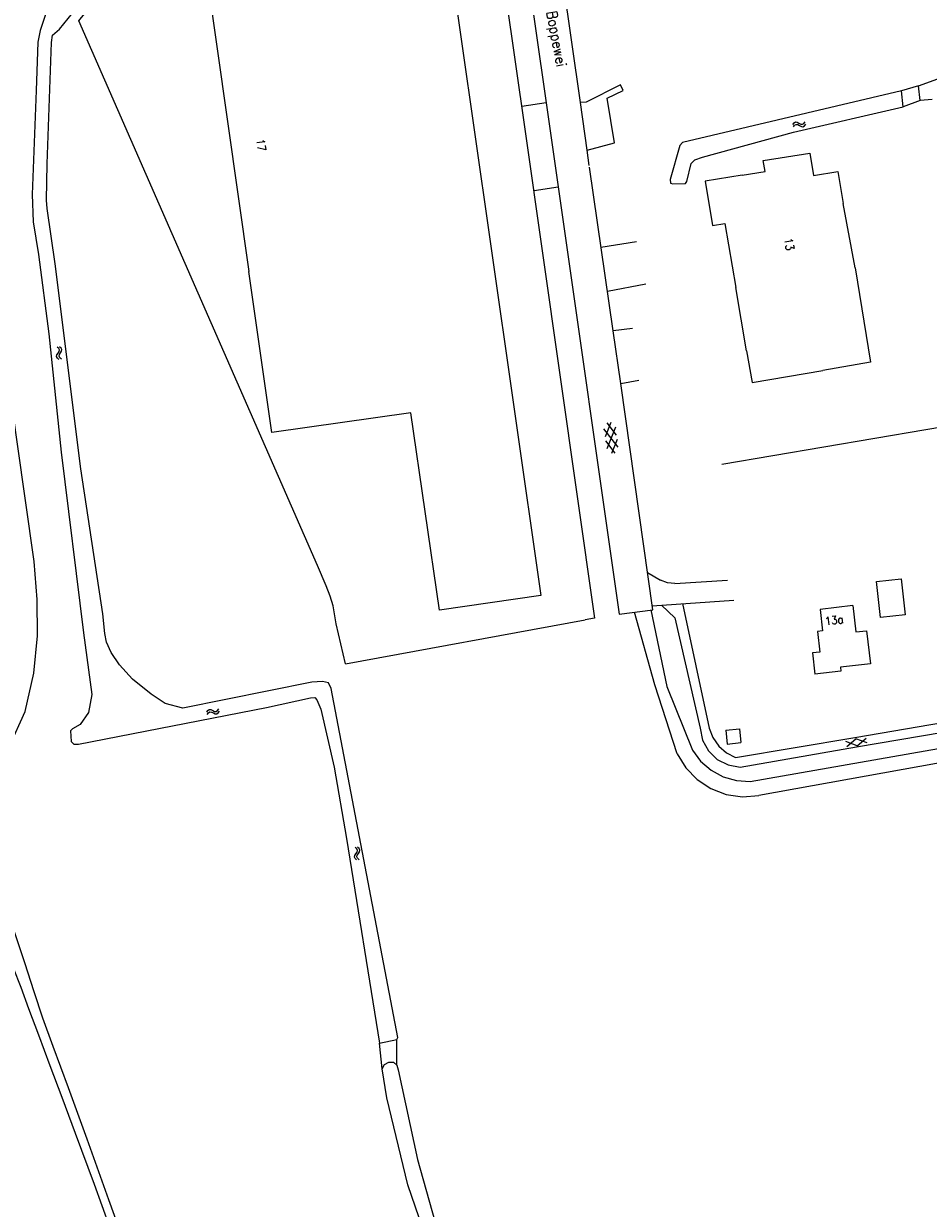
# Model space of a CAD drawing. Header units: metres. Extents: x 189705 to 199106, y 581686 to 588448.
# Tile 314 of 555: x 196663 to 196843, y 585113 to 585349. Entities that reach past the tile are written whole.
import ezdxf

# ---------------------------------------------------------------- set-up
doc = ezdxf.new("R2010")
doc.units = ezdxf.units.M
doc.layers.add('B-WA-OG-GBKN-G', color=7, linetype='Continuous', lineweight=18)
doc.styles.add('Style-STANDARD', font='STANDARD.shx')

msp = doc.modelspace()

# ---------------------------------------------------------------- linework, layer by layer
at = {"layer": 'B-WA-OG-GBKN-G'}
for p, q in [((196816.464, 585328.798), (196816.71, 585329.124)), ((196816.569, 585328.313), (196816.817, 585328.637)), ((196816.71, 585329.124), (196816.988, 585329.296)), ((196816.817, 585328.637), (196817.097, 585328.807)), ((196816.988, 585329.296), (196817.324, 585329.257)), ((196817.097, 585328.807), (196817.421, 585328.771)), ((196817.324, 585329.257), (196817.683, 585329.066)), ((196817.421, 585328.771), (196817.79, 585328.581)), ((196817.683, 585329.066), (196818.044, 585328.875)), ((196817.79, 585328.581), (196818.149, 585328.388)), ((196818.044, 585328.875), (196818.371, 585328.835)), ((196818.149, 585328.388), (196818.476, 585328.347)), ((196818.371, 585328.835), (196818.659, 585329.009)), ((196818.476, 585328.347), (196818.764, 585328.523)), ((196818.659, 585329.009), (196818.906, 585329.334)), ((196818.764, 585328.523), (196819.011, 585328.849)), ((196669.921, 585282.564), (196669.983, 585282.897)), ((196670.074, 585282.274), (196669.921, 585282.564)), ((196669.983, 585282.897), (196670.199, 585283.242)), ((196670.324, 585284.211), (196670.016, 585284.48)), ((196670.382, 585282.007), (196670.074, 585282.274)), ((196670.199, 585283.242), (196670.414, 585283.589)), ((196670.477, 585283.912), (196670.324, 585284.211)), ((196670.414, 585283.589), (196670.477, 585283.912)), ((196670.417, 585282.639), (196670.476, 585282.959)), ((196670.568, 585282.347), (196670.417, 585282.639)), ((196670.476, 585282.959), (196670.69, 585283.314)), ((196670.815, 585284.282), (196670.508, 585284.551)), ((196670.873, 585282.078), (196670.568, 585282.347)), ((196670.69, 585283.314), (196670.908, 585283.66)), ((196670.971, 585283.983), (196670.815, 585284.282)), ((196670.908, 585283.66), (196670.971, 585283.983)), ((196781.706, 585264.56), (196778.866, 585268.176)), ((196780.224, 585269.464), (196779.088, 585266.63)), ((196781.142, 585268.502), (196779.431, 585264.236)), ((196781.363, 585266.958), (196779.479, 585269.358)), ((196781.095, 585263.376), (196779.21, 585265.775)), ((196781.485, 585266.1), (196780.35, 585263.27)), ((196699.784, 585211.789), (196700.014, 585212.125)), ((196699.912, 585211.309), (196700.144, 585211.644)), ((196700.014, 585212.125), (196700.284, 585212.311)), ((196700.144, 585211.644), (196700.416, 585211.828)), ((196700.284, 585212.311), (196700.622, 585212.288)), ((196700.416, 585211.828), (196700.741, 585211.806)), ((196700.622, 585212.288), (196700.989, 585212.114)), ((196700.741, 585211.806), (196701.119, 585211.634)), ((196700.989, 585212.114), (196701.359, 585211.94)), ((196701.119, 585211.634), (196701.487, 585211.458)), ((196701.359, 585211.94), (196701.687, 585211.915)), ((196701.687, 585211.915), (196701.966, 585212.103)), ((196701.815, 585211.433), (196702.094, 585211.623)), ((196701.966, 585212.103), (196702.198, 585212.44)), ((196702.094, 585211.623), (196702.326, 585211.96)), ((196701.487, 585211.458), (196701.815, 585211.433)), ((196829.259, 585205.104), (196827.038, 585205.922)), ((196827.204, 585204.968), (196829.02, 585206.481)), ((196831.24, 585205.665), (196829.02, 585206.481)), ((196829.259, 585205.104), (196831.075, 585206.618)), ((196729.177, 585182.918), (196729.251, 585183.248)), ((196729.251, 585183.248), (196729.479, 585183.585)), ((196729.638, 585184.55), (196729.34, 585184.83)), ((196729.479, 585183.585), (196729.706, 585183.924)), ((196729.781, 585184.245), (196729.638, 585184.55)), ((196729.674, 585182.975), (196729.745, 585183.294)), ((196729.706, 585183.924), (196729.781, 585184.245)), ((196729.745, 585183.294), (196729.972, 585183.641)), ((196730.132, 585184.603), (196729.834, 585184.883)), ((196729.972, 585183.641), (196730.202, 585183.978)), ((196730.277, 585184.298), (196730.132, 585184.603)), ((196730.202, 585183.978), (196730.277, 585184.298)), ((196729.319, 585182.623), (196729.177, 585182.918)), ((196729.617, 585182.345), (196729.319, 585182.623)), ((196729.815, 585182.679), (196729.674, 585182.975)), ((196730.111, 585182.398), (196729.815, 585182.679))]:
    msp.add_line(p, q, dxfattribs=at)
at = {"layer": 'B-WA-OG-GBKN-G', "flags": 128}
for points in [[(196754.115, 585425.829), (196754.9, 585420.378), (196756, 585412.474), (196759.556, 585387.801), (196760.997, 585377.535), (196767.352, 585333.093), (196769.737, 585316.371), (196781.883, 585231.288)], [(196753.424, 585395.449), (196763.175, 585327.387)], [(196775.924, 585320.611), (196775.547, 585323.666), (196774.2, 585333.165), (196767.228, 585381.742), (196765.557, 585393.324)], [(196841.476, 585336.465), (196847.502, 585338.682), (196848.113, 585339.243), (196848.366, 585340.255), (196848.247, 585348.7), (196848.565, 585354.035), (196849, 585360.518), (196850.175, 585366.255), (196851.611, 585374.67), (196851.457, 585375.594), (196849.686, 585377.111), (196846.299, 585380.076), (196843.32, 585383.4), (196840.199, 585387.497)], [(196721.842, 585240.978), (196674.323, 585349.406), (196697.29, 585377.772)], [(196747.523, 585366.195), (196756.065, 585306.394), (196766.264, 585235), (196746.128, 585232.081), (196740.432, 585271.403)], [(196699.669, 585359.34), (196708.169, 585299.547)], [(196668.169, 585352.111), (196666.624, 585347.486), (196666.171, 585345.197), (196665.821, 585335.572), (196665.059, 585314.827), (196665.222, 585309.417), (196666.291, 585302.914), (196668.353, 585287.121), (196670.832, 585263.526), (196675.283, 585227.542), (196676.899, 585215.299), (196676.259, 585211.687), (196674.588, 585209.291), (196673.1, 585208.473), (196672.645, 585208.078), (196672.795, 585205.923), (196673.371, 585205.407), (196674.251, 585205.376), (196711.679, 585212.724), (196720.452, 585214.63), (196721.332, 585214.72), (196721.726, 585214.265), (196722.484, 585212.352), (196725.146, 585200.817), (196727.594, 585186.641), (196734.208, 585145.842)], [(196737.654, 585146.635), (196737.801, 585147.017), (196724.57, 585216.498), (196724.011, 585217.588), (196722.804, 585217.854), (196720.713, 585217.767), (196695.03, 585212.544), (196691.526, 585213.518), (196688.73, 585215.375), (196684.992, 585218.353), (196682.44, 585221.19), (196680.79, 585223.686), (196679.852, 585225.727), (196679.497, 585227.445), (196679.144, 585231.365), (196674.759, 585260.199), (196669.605, 585301.019), (196668.058, 585312.034), (196667.898, 585313.687), (196668, 585320.975), (196668.925, 585345.141), (196669.088, 585346.598), (196670.514, 585347.763), (196673.076, 585350.969)], [(196658.85, 585202.181), (196660.542, 585205.028), (196663.667, 585211.919), (196665.357, 585219.528), (196666.094, 585227.001), (196666.018, 585234.183), (196665.468, 585241.769), (196662.034, 585265.63), (196658.386, 585290.992), (196655.017, 585315.195), (196651.529, 585335.383), (196650.919, 585339.337), (196654.092, 585343.641)], [(196775.547, 585323.666), (196780.964, 585325.167), (196779.474, 585334.045), (196782.679, 585335.55), (196782.156, 585336.69), (196775.331, 585333.263), (196774.2, 585333.165)], [(196838.115, 585335.502), (196794.48, 585325.224), (196793.949, 585324.602), (196792.069, 585317.816), (196792.09, 585317.119), (196792.545, 585316.997), (196795.115, 585317.057), (196795.381, 585317.464), (196796.19, 585321.038), (196796.937, 585321.779), (196798.5, 585322.276), (196816.603, 585327.258), (196838.45, 585332.326)], [(196841.476, 585336.465), (196838.115, 585335.502)], [(196838.45, 585332.326), (196838.115, 585335.502)], [(196841.784, 585333.569), (196841.476, 585336.465)], [(196767.352, 585333.093), (196762.516, 585332.366)], [(196841.784, 585333.569), (196838.45, 585332.326)], [(196844.168, 585333.767), (196841.784, 585333.569)], [(196763.175, 585327.387), (196776.956, 585230.489)], [(196806.396, 585318.718), (196810.923, 585319.453), (196810.573, 585321.607), (196819.832, 585323.111), (196820.555, 585318.663), (196825.426, 585319.454), (196826.467, 585313.048)], [(196784.547, 585288.173), (196780.679, 585287.716), (196775.974, 585320.266)], [(196806.396, 585318.718), (196799.039, 585317.523), (196800.478, 585308.668), (196802.95, 585309.07)], [(196764.956, 585315.668), (196769.737, 585316.371)], [(196828.839, 585300.264), (196826.467, 585313.048)], [(196802.95, 585309.07), (196805.11, 585296.36)], [(196778.27, 585304.379), (196785.342, 585305.511)], [(196740.432, 585271.403), (196712.757, 585267.448), (196708.169, 585299.547)], [(196828.839, 585300.264), (196831.896, 585281.449), (196822.447, 585279.825)], [(196779.536, 585295.621), (196787.206, 585297.034)], [(196807.26, 585283.711), (196805.11, 585296.36)], [(196782.19, 585277.195), (196780.679, 585287.716)], [(196807.26, 585283.711), (196808.366, 585277.405), (196822.447, 585279.825)], [(196788.577, 585232.175), (196782.19, 585277.195), (196785.827, 585277.903)], [(196802.318, 585261.157), (196853.07, 585269.782)], [(196727.394, 585221.385), (196725.545, 585229.364), (196724.978, 585232.924), (196724.373, 585234.853), (196723.566, 585236.908), (196721.842, 585240.978)], [(196787.523, 585239.6), (196790.116, 585238.081)], [(196792.964, 585237.404), (196791.493, 585237.546), (196790.116, 585238.081)], [(196792.964, 585237.404), (196803.438, 585238.092)], [(196833.924, 585230.631), (196833.14, 585237.818), (196838.02, 585238.351), (196838.805, 585231.164), (196833.924, 585230.631)], [(196788.463, 585232.976), (196804.684, 585234.108)], [(196790.325, 585233.106), (196792.99, 585230.573), (196798.004, 585208.598)], [(196794.518, 585233.399), (196799.831, 585208.62)], [(196828.408, 585232.993), (196821.902, 585232.25), (196822.391, 585227.944), (196821.342, 585227.822), (196821.81, 585223.753), (196820.368, 585223.58), (196820.839, 585219.36)], [(196828.408, 585232.993), (196829.004, 585227.761), (196831.138, 585228.004), (196831.887, 585221.422), (196825.931, 585220.744), (196826.021, 585219.95), (196820.839, 585219.36)], [(196776.956, 585230.489), (196775.107, 585230.139)], [(196781.83, 585231.661), (196781.883, 585231.288), (196788.571, 585232.182)], [(196793.433, 585203.468), (196788.965, 585217.228), (196784.911, 585231.693)], [(196788.183, 585232.13), (196791.344, 585216.878), (196796.479, 585204.241)], [(196727.393, 585221.385), (196775.107, 585230.139)], [(196805.061, 585202.765), (196828.825, 585206.714), (196859.081, 585211.914)], [(196805.999, 585200.851), (196829.112, 585204.86), (196859.345, 585209.968)], [(196798.004, 585208.598), (196798.489, 585206.205), (196799.66, 585204.063), (196801.414, 585202.364), (196803.592, 585201.26), (196805.999, 585200.851)], [(196799.831, 585208.62), (196800.542, 585206.707), (196801.703, 585205.028), (196803.24, 585203.687), (196805.061, 585202.765)], [(196803.09, 585208.17), (196805.835, 585208.465), (196806.13, 585205.72)], [(196803.09, 585208.17), (196803.38, 585205.44), (196806.13, 585205.72)], [(196807.988, 585198.005), (196864.742, 585207.946)], [(196793.433, 585203.468), (196795.15, 585200.693), (196797.425, 585198.355), (196800.152, 585196.563), (196803.201, 585195.402), (196806.429, 585194.926), (196809.684, 585195.159)], [(196796.479, 585204.241), (196798.099, 585202.016), (196800.17, 585200.203), (196802.59, 585198.892), (196805.239, 585198.147), (196807.988, 585198.005)], [(196852.394, 585202.862), (196809.684, 585195.159)], [(196658.029, 585175.745), (196657.672, 585175.773), (196657.301, 585175.721), (196657.012, 585175.594), (196656.783, 585175.442), (196656.58, 585175.239), (196656.402, 585174.96), (196656.325, 585174.681), (196656.284, 585174.349), (196656.344, 585173.889), (196656.527, 585173.257), (196657.211, 585171.427), (196659.111, 585166.445), (196661.265, 585160.878), (196662.76, 585157.015), (196664.331, 585152.744), (196666.282, 585147.534), (196668.588, 585141.433), (196670.944, 585135.129), (196673.579, 585127.987), (196677.355, 585117.768), (196680.446, 585109.329)], [(196658.029, 585175.745), (196658.41, 585175.593), (196658.741, 585175.365), (196659.019, 585175.033), (196659.268, 585174.505), (196659.526, 585173.787), (196660.843, 585169.898), (196663.502, 585161.968), (196665.402, 585156.148), (196667.124, 585150.886), (196669.176, 585145.294), (196672.217, 585137.033), (196675.941, 585126.815), (196680.248, 585114.767), (196684.251, 585103.761)], [(196734.208, 585145.842), (196737.654, 585146.635)], [(196734.71, 585140.756), (196734.208, 585145.842)], [(196737.643, 585141.513), (196737.654, 585146.635)], [(196734.71, 585140.756), (196735.192, 585141.598), (196736.049, 585142.075), (196736.996, 585142.073), (196737.643, 585141.513)], [(196773.44, 585000), (196772.792, 585002.408), (196765.704, 585027.729), (196759.172, 585052.672), (196752.047, 585079.057), (196745.803, 585100.277), (196739.795, 585117.659), (196735.641, 585134.97), (196734.71, 585140.756)], [(196737.643, 585141.513), (196737.913, 585140.592), (196741.715, 585122.724), (196745.221, 585110.42), (196750.895, 585093.818), (196755.25, 585078.996)]]:
    msp.add_lwpolyline(points, dxfattribs=at)

# ---------------------------------------------------------------- texts
at = {"layer": 'B-WA-OG-GBKN-G', "style": 'Style-STANDARD'}
for s, height, rotation, p in [('Boppewei', 2, 280.30997, (196767.443, 585351.186)), ('17', 1.6, 278.10579, (196709.655, 585325.786)), ('13', 1.6, 279.55653, (196814.742, 585306.032)), ('13a', 1.6, 6.48566, (196822.928, 585229.096))]:
    msp.add_text(s, height=height, rotation=rotation, dxfattribs=at).set_placement(p)

doc.saveas('drawing.dxf')
